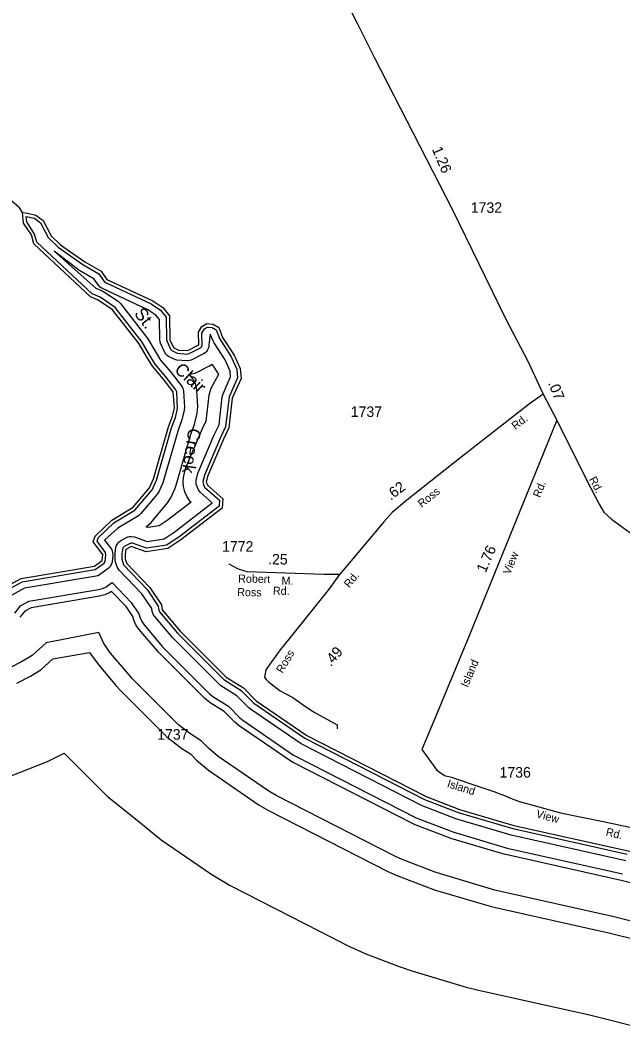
# Model space of a CAD drawing. Extents: x 2532689 to 2764727, y 536648 to 732970.
# Drawn here: x 2680854 to 2688007, y 613444 to 625315 of the extents above; entities that cross this region are included whole.
import ezdxf

# ---------------------------------------------------------------- set-up
doc = ezdxf.new("R2010")
doc.units = 0
for name, color, linetype in [('Exist Hydrographic Buffer Line', 7, 'Continuous'), ('Exist Hydrographic Creek Double Shore', 7, 'Continuous'), ('Exist Hydrographic Creek Single Shore', 7, 'Continuous'), ('Exist Hydrographic Creek Single Shore Label', 7, 'Continuous'), ('Exist Hydrographic River Shore', 7, 'Continuous'), ('Exist Road Secondary Mileage Hundredths English Label', 7, 'Continuous'), ('Exist Road Secondary Type 51 Attributed', 7, 'Continuous'), ('Exist Road Secondary Type 51 Label', 7, 'Continuous'), ('Exist Road Secondary Type 51 Number Label', 7, 'Continuous')]:
    doc.layers.add(name, color=color, linetype=linetype)

msp = doc.modelspace()

# ---------------------------------------------------------------- linework, layer by layer
at = {"layer": 'Exist Hydrographic Buffer Line'}
for points in [[(2681867, 618886), (2681876, 618968), (2681871, 618992), (2681770, 619129), (2681783, 619166), (2681968, 619345), (2682219, 619498), (2682424, 619737), (2682477, 619854), (2682656, 620472), (2682702, 620598), (2682727, 620702), (2682716, 620903), (2682707, 620925), (2682586, 621081), (2682459, 621230), (2682391, 621342), (2682304, 621489), (2681984, 621901), (2681805, 622024), (2681713, 622064), (2681053, 622677), (2681028, 622773), (2680934, 622918), (2680928, 622982), (2681025, 622961), (2681096, 622907), (2681188, 622734), (2681307, 622617), (2681600, 622411), (2681789, 622303), (2681853, 622212), (2681869, 622198), (2682413, 621946), (2682524, 621871), (2682589, 621788), (2682596, 621519), (2682643, 621409), (2682659, 621392), (2682720, 621360), (2682845, 621350), (2682865, 621355), (2682997, 621422), (2683013, 621438)], [(2681985, 618894), (2681985, 618988), (2681992, 619050), (2681998, 619070), (2682007, 619089), (2682019, 619107), (2682033, 619121), (2682054, 619135), (2682136, 619178), (2682156, 619183), (2682177, 619185), (2682216, 619178), (2682364, 619126), (2682566, 619158), (2682696, 619243), (2683138, 619582), (2682993, 619711), (2682976, 619737), (2682954, 619785), (2682948, 619806), (2682947, 619827), (2682949, 619852), (2682964, 619921), (2682971, 619943), (2683163, 620392), (2683219, 620508), (2683257, 620841), (2683267, 620876), (2683357, 621081), (2683351, 621148), (2683293, 621280), (2683160, 621483), (2683149, 621505), (2683114, 621585), (2683099, 621458), (2683097, 621437), (2683091, 621417), (2683083, 621398), (2683071, 621381), (2683056, 621366), (2683033, 621351), (2682888, 621278), (2682867, 621272), (2682841, 621270), (2682718, 621278), (2682684, 621289), (2682620, 621322), (2682602, 621334), (2682588, 621349), (2682571, 621375), (2682523, 621479), (2682516, 621517), (2682510, 621759), (2682469, 621812), (2682373, 621876), (2681826, 622131), (2681808, 622143), (2681787, 622166), (2681733, 622243), (2681554, 622346), (2681261, 622570), (2681757, 622132), (2681829, 622101), (2681850, 622090), (2682020, 621976), (2682047, 621950), (2682373, 621530), (2682460, 621383), (2682524, 621277), (2682649, 621130), (2682780, 620961), (2682788, 620942), (2682795, 620908)], [(2683013, 621438), (2683019, 621458), (2683016, 621598), (2683045, 621647), (2683082, 621670), (2683136, 621666), (2683183, 621637), (2683223, 621534), (2683363, 621318), (2683429, 621169), (2683439, 621068), (2683340, 620843), (2683297, 620486), (2683236, 620358), (2683045, 619912), (2683028, 619835), (2683029, 619813), (2683048, 619771), (2683223, 619614), (2683219, 619543), (2682743, 619177), (2682595, 619081), (2682356, 619044), (2682190, 619103), (2682170, 619104), (2682092, 619065), (2682076, 619049), (2682064, 618978)], [(2682379, 619291), (2682352, 619300), (2682413, 619351), (2682608, 619583), (2682650, 619651), (2682697, 619758), (2682710, 619793), (2682884, 620397), (2682927, 620514), (2682937, 620548), (2682960, 620648), (2682967, 620728), (2682955, 620918), (2682951, 620949), (2682939, 620996), (2682918, 621041), (2682897, 621072), (2682865, 621113), (2682895, 621115), (2682942, 621127), (2682974, 621141), (2683106, 621209), (2683136, 621228), (2683152, 621203), (2683212, 621105), (2683120, 620940), (2683098, 620860), (2683063, 620553), (2683019, 620461), (2682824, 620006), (2682808, 619955), (2682793, 619886), (2682787, 619827), (2682791, 619778), (2682804, 619731), (2682813, 619708), (2682831, 619670), (2682842, 619648), (2682870, 619608), (2682887, 619591), (2682604, 619373), (2682507, 619310), (2682379, 619291)], [(2682795, 620908), (2682807, 620718), (2682805, 620684), (2682777, 620570), (2682732, 620447), (2682550, 619822), (2682503, 619715), (2682485, 619686), (2682290, 619455), (2682261, 619429), (2682017, 619282), (2681859, 619142), (2681941, 619032), (2681949, 619013), (2681955, 618993), (2681956, 618961), (2681948, 618879)], [(2682064, 618978), (2682065, 618914), (2682085, 618849), (2682364, 618553), (2682496, 618358), (2682504, 618308), (2682513, 618289), (2682727, 618035), (2683276, 617486), (2683482, 617357), (2683632, 617205), (2684240, 616788), (2685661, 616061), (2686060, 615908), (2686711, 615717), (2688069, 615413)], [(2680705, 618549), (2680882, 618645), (2681746, 618791), (2681854, 618868), (2681867, 618886)], [(2681948, 618879), (2681942, 618859), (2681934, 618840), (2681922, 618823), (2681903, 618805), (2681800, 618727), (2681781, 618718), (2681760, 618712), (2680908, 618569), (2680757, 618487)], [(2688051, 615335), (2686688, 615640), (2686032, 615833), (2685625, 615990), (2684195, 616722), (2683593, 617135), (2683575, 617149), (2683432, 617294), (2683241, 617413), (2683220, 617430), (2682666, 617983), (2682452, 618238), (2682440, 618255), (2682431, 618274), (2682425, 618295), (2682420, 618328), (2682302, 618502), (2682031, 618785), (2682019, 618802), (2682009, 618823), (2681985, 618894)], [(2680791, 618275), (2680861, 618361), (2680961, 618415), (2681786, 618554), (2681835, 618567), (2681880, 618588), (2681910, 618609), (2681950, 618639), (2682177, 618401), (2682268, 618267), (2682281, 618219), (2682301, 618175), (2682329, 618135), (2682543, 617880), (2682560, 617862), (2683107, 617317), (2683157, 617277), (2683332, 617168), (2683462, 617037), (2683502, 617003), (2684104, 616590), (2684135, 616572), (2685552, 615848), (2685579, 615835), (2685975, 615684), (2685996, 615677), (2686643, 615486), (2688014, 615179)], [(2688744, 614916), (2687996, 615101), (2686643, 615404), (2686620, 615410), (2685973, 615600), (2685946, 615609), (2685551, 615761), (2685516, 615776), (2684099, 616501), (2684059, 616524), (2683457, 616937), (2683405, 616980), (2683281, 617105), (2683115, 617209), (2683051, 617260), (2682503, 617806), (2682482, 617829), (2682268, 618083), (2682232, 618135), (2682206, 618191), (2682194, 618233), (2682114, 618351), (2681940, 618532), (2681920, 618519), (2681863, 618492), (2681800, 618476), (2680988, 618339), (2680913, 618298), (2680853, 618225)], [(2688624, 614492), (2687895, 614673), (2686547, 614974), (2686496, 614987), (2685849, 615178), (2685788, 615198), (2685393, 615350), (2685316, 615385), (2683899, 616109), (2683810, 616161), (2683208, 616574), (2683092, 616671), (2683005, 616759), (2682882, 616836), (2682739, 616948), (2682192, 617494), (2682146, 617545), (2681931, 617800), (2681851, 617915), (2681791, 618043), (2681167, 617923), (2680997, 617773), (2680872, 617695), (2680743, 617630)], [(2680816, 617444), (2680978, 617526), (2681102, 617603), (2681243, 617733), (2681679, 617806), (2681778, 617672), (2681993, 617416), (2682051, 617353), (2682598, 616807), (2682776, 616666), (2682879, 616602), (2682950, 616530), (2683095, 616409), (2683697, 615996), (2683808, 615931), (2685225, 615206), (2685322, 615163), (2685717, 615012), (2685792, 614986), (2686439, 614796), (2686504, 614779), (2687850, 614478), (2688570, 614300)], [(2680737, 616338), (2681183, 616514), (2681378, 616612), (2681892, 616099), (2682248, 615817), (2682530, 615584), (2683132, 615171), (2683353, 615040), (2684769, 614316), (2684963, 614230), (2685359, 614078), (2685510, 614027), (2686157, 613836), (2686286, 613803), (2687620, 613505), (2688298, 613337)]]:
    msp.add_lwpolyline(points, dxfattribs=at)
at = {"layer": 'Exist Hydrographic Creek Double Shore'}
for points in [[(2680884, 623028), (2680942, 623021), (2681042, 622999), (2681128, 622933), (2681224, 622753), (2681335, 622646), (2681623, 622444), (2681817, 622334), (2681886, 622235), (2682433, 621981), (2682552, 621901), (2682629, 621802), (2682636, 621520), (2682680, 621426), (2682739, 621396), (2682847, 621390), (2682979, 621458), (2682976, 621609), (2683016, 621676), (2683073, 621711), (2683149, 621705), (2683216, 621665), (2683261, 621548), (2683399, 621337), (2683469, 621179), (2683480, 621061), (2683377, 620827), (2683336, 620474), (2683272, 620340), (2683082, 619896), (2683067, 619827), (2683085, 619788), (2683264, 619631), (2683258, 619522), (2682766, 619145), (2682610, 619043), (2682353, 619003), (2682177, 619065), (2682111, 619029), (2682104, 618973)], [(2681830, 618900), (2681837, 618972), (2681725, 619122), (2681749, 619189), (2681944, 619377), (2682199, 619532), (2682394, 619763), (2682441, 619870), (2682618, 620485), (2682665, 620611), (2682688, 620711), (2682676, 620901), (2682555, 621057), (2682427, 621206), (2682357, 621321), (2682269, 621469), (2681953, 621876), (2681782, 621991), (2681691, 622030), (2681017, 622656), (2680990, 622763), (2680895, 622904), (2680884, 623028)]]:
    msp.add_lwpolyline(points, dxfattribs=at)
at = {"layer": 'Exist Hydrographic Creek Single Shore'}
msp.add_lwpolyline([(2680884, 623028), (2680848, 623086), (2680755, 623168), (2680603, 623270), (2680392, 623366), (2680238, 623547), (2680120, 623611), (2679569, 623671), (2679442, 623735), (2679389, 623877), (2679377, 623969), (2679267, 624083), (2679141, 624120), (2678946, 624129)], dxfattribs=at)
at = {"layer": 'Exist Hydrographic River Shore'}
for points in [[(2682104, 618973), (2682105, 618914), (2682123, 618862), (2682396, 618578), (2682534, 618373), (2682544, 618315), (2682758, 618061), (2683305, 617515)], [(2673873, 618053), (2674306, 618057), (2674991, 617996), (2676255, 617795), (2676673, 617736), (2677732, 617720), (2678104, 617820), (2678295, 617890), (2678445, 617886), (2678670, 617859), (2678820, 617879), (2680004, 618199), (2680450, 618375), (2680574, 618452), (2680679, 618581), (2680869, 618684), (2681740, 618831), (2681830, 618900)], [(2683305, 617515), (2683508, 617388), (2683661, 617234), (2684263, 616821), (2685680, 616097), (2686075, 615945), (2686722, 615755), (2688079, 615452), (2688842, 615263), (2690144, 614849), (2690682, 614637), (2691085, 614522), (2691444, 614498), (2691827, 614506), (2692359, 614561), (2692875, 614598), (2692919, 614609)]]:
    msp.add_lwpolyline(points, dxfattribs=at)
at = {"layer": 'Exist Road Secondary Type 51 Attributed'}
msp.add_line((2687071, 620875), (2687234, 620565), dxfattribs=at)
for points in [[(2684095, 626832), (2684360, 626275), (2684863, 625268), (2685066, 624866), (2685983, 623076), (2686626, 621765), (2686886, 621267), (2687071, 620875)], [(2687071, 620875), (2686909, 620758), (2686096, 620125), (2685452, 619617), (2685353, 619532), (2685276, 619470), (2685175, 619356), (2684764, 618869), (2684649, 618731)], [(2687234, 620565), (2686190, 618005), (2685936, 617395), (2685814, 617100), (2685630, 616656), (2685808, 616410), (2685898, 616348), (2685981, 616325), (2686186, 616256), (2686495, 616153), (2686544, 616135), (2686592, 616118), (2686701, 616070), (2686788, 616037), (2687276, 615904), (2687782, 615802), (2688321, 615684)], [(2687234, 620565), (2687588, 619849), (2687734, 619566), (2687791, 619473), (2687881, 619391), (2688360, 619043), (2688644, 618835), (2688743, 618728), (2688970, 618442)], [(2684649, 618731), (2684465, 618731), (2683552, 618764), (2683450, 618796), (2683341, 618857)], [(2684649, 618731), (2684528, 618563), (2684049, 617965), (2683947, 617837), (2683843, 617697), (2683774, 617600), (2683758, 617515), (2683779, 617487), (2683803, 617463), (2683945, 617352), (2684094, 617274), (2684205, 617194), (2684342, 617101), (2684623, 616950), (2684621, 616900)]]:
    msp.add_lwpolyline(points, dxfattribs=at)

# ---------------------------------------------------------------- texts
at = {"layer": 'Exist Hydrographic Creek Single Shore Label'}
for s, rotation, p in [('St.', 308.1713, (2682203, 621827)), ('Clair', 317.229, (2682679, 621151)), ('Creek', 261.8082, (2682856, 620475))]:
    msp.add_text(s, height=150, rotation=rotation, dxfattribs=at).set_placement(p)
at = {"layer": 'Exist Road Secondary Mileage Hundredths English Label'}
for s, rotation, p in [('1.26', 293.0606, (2685746, 623782)), ('.07', 292.1413, (2687125, 621005)), ('.62', 37.1162, (2685260, 619608)), ('1.76', 66.543, (2686386, 618745)), ('.25', 359.6442, (2683802, 618852)), ('.49', 49.365, (2684547, 617633))]:
    msp.add_text(s, height=125, rotation=rotation, dxfattribs=at).set_placement(p)
at = {"layer": 'Exist Road Secondary Type 51 Label'}
for s, rotation, p in [('Rd.', 37.5686, (2686740, 620446)), ('Rd.', 297.9529, (2687611, 619864)), ('Rd.', 67.8388, (2687032, 619638)), ('Ross', 38.3593, (2685627, 619523)), ('View', 67.8388, (2686676, 618724)), ('Robert', 359.1285, (2683446, 618637)), ('M.', 359.1285, (2683961, 618612)), ('Rd.', 51.3008, (2684768, 618567)), ('Rd.', 359.1282, (2683859, 618493)), ('Ross', 359.1285, (2683435, 618477)), ('Ross', 59.1801, (2683972, 617554)), ('Island', 67.0025, (2686174, 617386)), ('Island', 342.8279, (2685921, 616211)), ('View', 344.2602, (2686979, 615853)), ('Rd.', 346.4819, (2687808, 615636))]:
    msp.add_text(s, height=95, rotation=rotation, dxfattribs=at).set_placement(p)
at = {"layer": 'Exist Road Secondary Type 51 Number Label'}
for s, p in [('1732', (2686210, 623026)), ('1737', (2684784, 620603)), ('1772', (2683255, 619004)), ('1737', (2682484, 616772)), ('1736', (2686552, 616322))]:
    msp.add_text(s, height=125, dxfattribs=at).set_placement(p)

doc.saveas('drawing.dxf')
